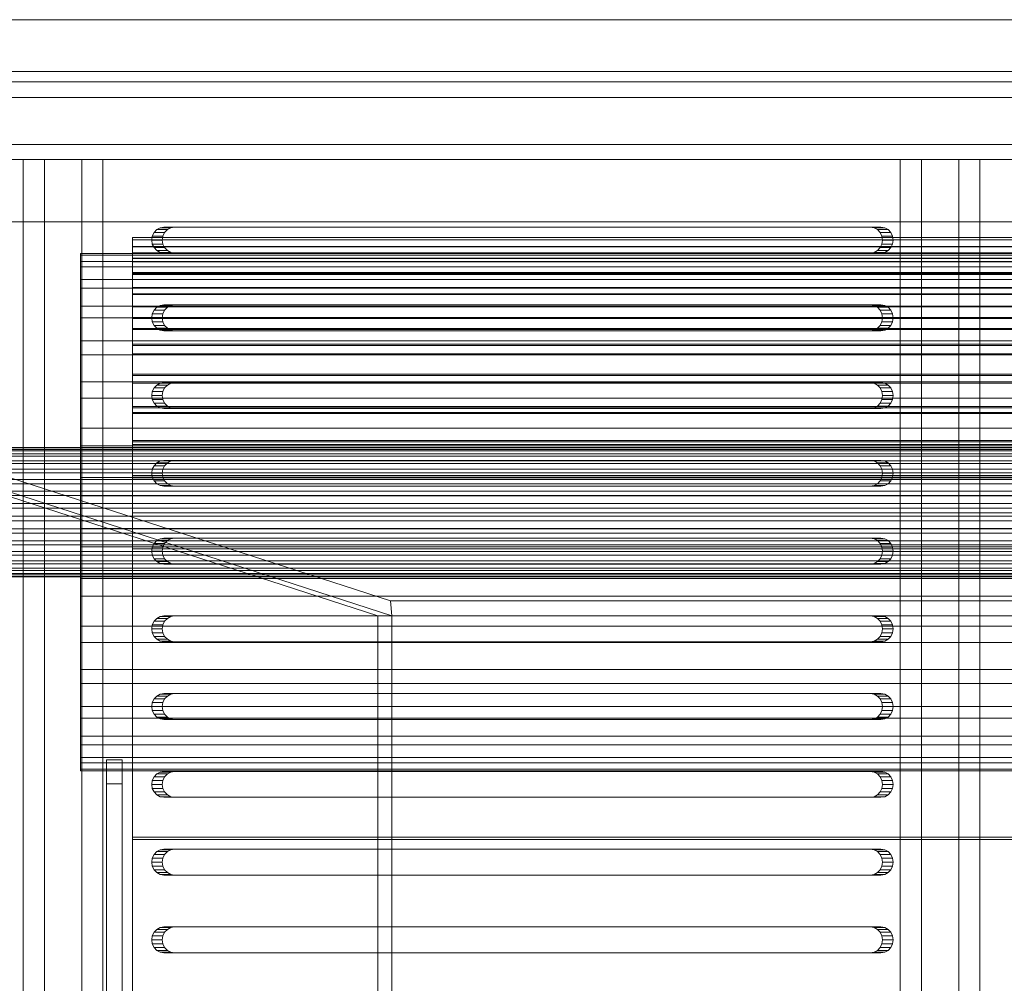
# Model space of a CAD drawing. Header units: millimetres. Extents: x -4738 to 65662, y -68080 to 6847.
# Tile 742 of 1056: x 27278 to 27468, y -17951 to -17765. Entities that reach past the tile are written whole.
import ezdxf

# ---------------------------------------------------------------- set-up
doc = ezdxf.new("R2010")
doc.units = ezdxf.units.MM
doc.layers.add('superior_bajante_movil', color=7, linetype='Continuous', lineweight=0)
doc.layers.add('superior_C09', color=7, linetype='Continuous', lineweight=0)

msp = doc.modelspace()

# ---------------------------------------------------------------- linework, layer by layer
at = {"layer": 'superior_bajante_movil'}
for p, q in [((28352.55, -17765), (26849.041, -17765)), ((26850.067, -17765), (28353.576, -17765)), ((26833.309, -17775), (28336.817, -17775)), ((28350.498, -17775), (26846.989, -17775)), ((26849.041, -17777), (28352.55, -17777)), ((26850.067, -17777), (28353.576, -17777)), ((26850.067, -17780), (28353.576, -17780)), ((27830.588, -17780), (27078.834, -17780)), ((27080.886, -17780), (27832.64, -17780)), ((27082.939, -17780), (27834.693, -17780)), ((27836.745, -17780), (27084.991, -17780)), ((27829.98, -17789.103), (27078.226, -17789.103)), ((27078.226, -17789.103), (27349.801, -17877.103)), ((27347.371, -17880), (27075.796, -17792)), ((27829.562, -17792), (27077.808, -17792)), ((27350.067, -17880), (27078.492, -17792)), ((27078.492, -17792), (27830.246, -17792)), ((27078.834, -17792), (27830.588, -17792)), ((27834.693, -17792), (27082.939, -17792)), ((27290.265, -17792), (27278.989, -17792)), ((27278.989, -17792), (27278.989, -18168)), ((27283.093, -17792), (27278.989, -17792)), ((27283.093, -18168), (27283.093, -17792)), ((27283.093, -17792), (27294.369, -17792)), ((27290.265, -18168), (27290.265, -17792)), ((27294.369, -17792), (27290.265, -17792)), ((27294.369, -17792), (27294.369, -18168)), ((27459.41, -17792), (27448.133, -17792)), ((27448.133, -17792), (27448.133, -18168)), ((27452.238, -17792), (27448.133, -17792)), ((27452.238, -18168), (27452.238, -17792)), ((27452.238, -17792), (27463.514, -17792)), ((27459.41, -18168), (27459.41, -17792)), ((27463.514, -17792), (27459.41, -17792)), ((27463.514, -17792), (27463.514, -18168)), ((27077.808, -17804), (27829.562, -17804)), ((27830.588, -17804), (27078.834, -17804)), ((27305.39, -17805.122), (27304.735, -17805.477)), ((27306.116, -17805), (27305.39, -17805.122)), ((27305.39, -17805.122), (27307.442, -17805.122)), ((27306.116, -17805), (27308.168, -17805)), ((27442.371, -17805), (27306.116, -17805)), ((27306.787, -17805.477), (27307.442, -17805.122)), ((27307.442, -17805.122), (27308.168, -17805)), ((27308.168, -17805), (27444.423, -17805)), ((27442.371, -17805), (27444.423, -17805)), ((27443.097, -17805.122), (27442.371, -17805)), ((27443.097, -17805.122), (27445.149, -17805.122)), ((27443.752, -17805.477), (27443.097, -17805.122)), ((27444.423, -17805), (27445.149, -17805.122)), ((27445.149, -17805.122), (27445.804, -17805.477)), ((27303.881, -17806.727), (27303.766, -17807.5)), ((27304.215, -17806.031), (27303.881, -17806.727)), ((27303.881, -17806.727), (27305.933, -17806.727)), ((27304.735, -17805.477), (27304.215, -17806.031)), ((27304.215, -17806.031), (27306.267, -17806.031)), ((27304.735, -17805.477), (27306.787, -17805.477)), ((27305.818, -17807.5), (27305.933, -17806.727)), ((27305.933, -17806.727), (27306.267, -17806.031)), ((27306.267, -17806.031), (27306.787, -17805.477)), ((27443.752, -17805.477), (27445.804, -17805.477)), ((27444.272, -17806.031), (27443.752, -17805.477)), ((27444.272, -17806.031), (27446.324, -17806.031)), ((27444.605, -17806.727), (27444.272, -17806.031)), ((27444.605, -17806.727), (27446.657, -17806.727)), ((27444.72, -17807.5), (27444.605, -17806.727)), ((27445.804, -17805.477), (27446.324, -17806.031)), ((27446.324, -17806.031), (27446.657, -17806.727)), ((27446.657, -17806.727), (27446.772, -17807.5)), ((27303.766, -17807.5), (27303.881, -17808.273)), ((27303.766, -17807.5), (27305.818, -17807.5)), ((27303.881, -17808.273), (27304.215, -17808.969)), ((27303.881, -17808.273), (27305.933, -17808.273)), ((27304.215, -17808.969), (27304.735, -17809.523)), ((27304.215, -17808.969), (27306.267, -17808.969)), ((27305.933, -17808.273), (27305.818, -17807.5)), ((27306.267, -17808.969), (27305.933, -17808.273)), ((27306.787, -17809.523), (27306.267, -17808.969)), ((27443.752, -17809.523), (27444.272, -17808.969)), ((27444.272, -17808.969), (27444.605, -17808.273)), ((27444.272, -17808.969), (27446.324, -17808.969)), ((27444.605, -17808.273), (27444.72, -17807.5)), ((27444.605, -17808.273), (27446.657, -17808.273)), ((27444.72, -17807.5), (27446.772, -17807.5)), ((27446.324, -17808.969), (27445.804, -17809.523)), ((27446.657, -17808.273), (27446.324, -17808.969)), ((27446.772, -17807.5), (27446.657, -17808.273)), ((27304.735, -17809.523), (27305.39, -17809.878)), ((27304.735, -17809.523), (27306.787, -17809.523)), ((27305.39, -17809.878), (27306.116, -17810)), ((27305.39, -17809.878), (27307.442, -17809.878)), ((27308.168, -17810), (27306.116, -17810)), ((27306.116, -17810), (27442.371, -17810)), ((27307.442, -17809.878), (27306.787, -17809.523)), ((27308.168, -17810), (27307.442, -17809.878)), ((27444.423, -17810), (27308.168, -17810)), ((27442.371, -17810), (27443.097, -17809.878)), ((27442.371, -17810), (27444.423, -17810)), ((27443.097, -17809.878), (27443.752, -17809.523)), ((27443.097, -17809.878), (27445.149, -17809.878)), ((27443.752, -17809.523), (27445.804, -17809.523)), ((27445.149, -17809.878), (27444.423, -17810)), ((27445.804, -17809.523), (27445.149, -17809.878)), ((27304.735, -17820.477), (27304.215, -17821.031)), ((27305.39, -17820.122), (27304.735, -17820.477)), ((27304.735, -17820.477), (27306.787, -17820.477)), ((27306.116, -17820), (27305.39, -17820.122)), ((27305.39, -17820.122), (27307.442, -17820.122)), ((27306.116, -17820), (27308.168, -17820)), ((27442.371, -17820), (27306.116, -17820)), ((27306.267, -17821.031), (27306.787, -17820.477)), ((27306.787, -17820.477), (27307.442, -17820.122)), ((27307.442, -17820.122), (27308.168, -17820)), ((27308.168, -17820), (27444.423, -17820)), ((27442.371, -17820), (27444.423, -17820)), ((27443.097, -17820.122), (27442.371, -17820)), ((27443.097, -17820.122), (27445.149, -17820.122)), ((27443.752, -17820.477), (27443.097, -17820.122)), ((27443.752, -17820.477), (27445.804, -17820.477)), ((27444.272, -17821.031), (27443.752, -17820.477)), ((27444.423, -17820), (27445.149, -17820.122)), ((27445.149, -17820.122), (27445.804, -17820.477)), ((27445.804, -17820.477), (27446.324, -17821.031)), ((27303.881, -17821.727), (27303.766, -17822.5)), ((27303.766, -17822.5), (27303.881, -17823.273)), ((27303.766, -17822.5), (27305.818, -17822.5)), ((27304.215, -17821.031), (27303.881, -17821.727)), ((27303.881, -17821.727), (27305.933, -17821.727)), ((27304.215, -17821.031), (27306.267, -17821.031)), ((27305.818, -17822.5), (27305.933, -17821.727)), ((27305.933, -17823.273), (27305.818, -17822.5)), ((27305.933, -17821.727), (27306.267, -17821.031)), ((27444.272, -17821.031), (27446.324, -17821.031)), ((27444.605, -17821.727), (27444.272, -17821.031)), ((27444.605, -17821.727), (27446.657, -17821.727)), ((27444.72, -17822.5), (27444.605, -17821.727)), ((27444.605, -17823.273), (27444.72, -17822.5)), ((27444.72, -17822.5), (27446.772, -17822.5)), ((27446.324, -17821.031), (27446.657, -17821.727)), ((27446.657, -17821.727), (27446.772, -17822.5)), ((27446.772, -17822.5), (27446.657, -17823.273)), ((27303.881, -17823.273), (27304.215, -17823.969)), ((27303.881, -17823.273), (27305.933, -17823.273)), ((27304.215, -17823.969), (27304.735, -17824.523)), ((27304.215, -17823.969), (27306.267, -17823.969)), ((27306.267, -17823.969), (27305.933, -17823.273)), ((27306.787, -17824.523), (27306.267, -17823.969)), ((27443.752, -17824.523), (27444.272, -17823.969)), ((27444.272, -17823.969), (27444.605, -17823.273)), ((27444.272, -17823.969), (27446.324, -17823.969)), ((27444.605, -17823.273), (27446.657, -17823.273)), ((27446.324, -17823.969), (27445.804, -17824.523)), ((27446.657, -17823.273), (27446.324, -17823.969)), ((27304.735, -17824.523), (27305.39, -17824.878)), ((27304.735, -17824.523), (27306.787, -17824.523)), ((27305.39, -17824.878), (27306.116, -17825)), ((27305.39, -17824.878), (27307.442, -17824.878)), ((27308.168, -17825), (27306.116, -17825)), ((27306.116, -17825), (27442.371, -17825)), ((27307.442, -17824.878), (27306.787, -17824.523)), ((27308.168, -17825), (27307.442, -17824.878)), ((27444.423, -17825), (27308.168, -17825)), ((27442.371, -17825), (27443.097, -17824.878)), ((27442.371, -17825), (27444.423, -17825)), ((27443.097, -17824.878), (27443.752, -17824.523)), ((27443.097, -17824.878), (27445.149, -17824.878)), ((27443.752, -17824.523), (27445.804, -17824.523)), ((27445.149, -17824.878), (27444.423, -17825)), ((27445.804, -17824.523), (27445.149, -17824.878)), ((27304.735, -17835.477), (27304.215, -17836.031)), ((27305.39, -17835.122), (27304.735, -17835.477)), ((27304.735, -17835.477), (27306.787, -17835.477)), ((27306.116, -17835), (27305.39, -17835.122)), ((27305.39, -17835.122), (27307.442, -17835.122)), ((27306.116, -17835), (27308.168, -17835)), ((27442.371, -17835), (27306.116, -17835)), ((27306.267, -17836.031), (27306.787, -17835.477)), ((27306.787, -17835.477), (27307.442, -17835.122)), ((27307.442, -17835.122), (27308.168, -17835)), ((27308.168, -17835), (27444.423, -17835)), ((27442.371, -17835), (27444.423, -17835)), ((27443.097, -17835.122), (27442.371, -17835)), ((27443.097, -17835.122), (27445.149, -17835.122)), ((27443.752, -17835.477), (27443.097, -17835.122)), ((27443.752, -17835.477), (27445.804, -17835.477)), ((27444.272, -17836.031), (27443.752, -17835.477)), ((27444.423, -17835), (27445.149, -17835.122)), ((27445.149, -17835.122), (27445.804, -17835.477)), ((27445.804, -17835.477), (27446.324, -17836.031)), ((27303.881, -17836.727), (27303.766, -17837.5)), ((27303.766, -17837.5), (27303.881, -17838.273)), ((27303.766, -17837.5), (27305.818, -17837.5)), ((27304.215, -17836.031), (27303.881, -17836.727)), ((27303.881, -17836.727), (27305.933, -17836.727)), ((27304.215, -17836.031), (27306.267, -17836.031)), ((27305.818, -17837.5), (27305.933, -17836.727)), ((27305.933, -17838.273), (27305.818, -17837.5)), ((27305.933, -17836.727), (27306.267, -17836.031)), ((27444.272, -17836.031), (27446.324, -17836.031)), ((27444.605, -17836.727), (27444.272, -17836.031)), ((27444.605, -17836.727), (27446.657, -17836.727)), ((27444.72, -17837.5), (27444.605, -17836.727)), ((27444.605, -17838.273), (27444.72, -17837.5)), ((27444.72, -17837.5), (27446.772, -17837.5)), ((27446.324, -17836.031), (27446.657, -17836.727)), ((27446.657, -17836.727), (27446.772, -17837.5)), ((27446.772, -17837.5), (27446.657, -17838.273)), ((27303.881, -17838.273), (27304.215, -17838.969)), ((27303.881, -17838.273), (27305.933, -17838.273)), ((27304.215, -17838.969), (27304.735, -17839.523)), ((27304.215, -17838.969), (27306.267, -17838.969)), ((27304.735, -17839.523), (27305.39, -17839.878)), ((27304.735, -17839.523), (27306.787, -17839.523)), ((27306.267, -17838.969), (27305.933, -17838.273)), ((27306.787, -17839.523), (27306.267, -17838.969)), ((27307.442, -17839.878), (27306.787, -17839.523)), ((27443.097, -17839.878), (27443.752, -17839.523)), ((27443.752, -17839.523), (27444.272, -17838.969)), ((27443.752, -17839.523), (27445.804, -17839.523)), ((27444.272, -17838.969), (27444.605, -17838.273)), ((27444.272, -17838.969), (27446.324, -17838.969)), ((27444.605, -17838.273), (27446.657, -17838.273)), ((27445.804, -17839.523), (27445.149, -17839.878)), ((27446.324, -17838.969), (27445.804, -17839.523)), ((27446.657, -17838.273), (27446.324, -17838.969)), ((27305.39, -17839.878), (27306.116, -17840)), ((27305.39, -17839.878), (27307.442, -17839.878)), ((27308.168, -17840), (27306.116, -17840)), ((27306.116, -17840), (27442.371, -17840)), ((27308.168, -17840), (27307.442, -17839.878)), ((27444.423, -17840), (27308.168, -17840)), ((27442.371, -17840), (27443.097, -17839.878)), ((27442.371, -17840), (27444.423, -17840)), ((27443.097, -17839.878), (27445.149, -17839.878)), ((27445.149, -17839.878), (27444.423, -17840)), ((27304.735, -17850.477), (27304.215, -17851.031)), ((27305.39, -17850.122), (27304.735, -17850.477)), ((27304.735, -17850.477), (27306.787, -17850.477)), ((27306.116, -17850), (27305.39, -17850.122)), ((27305.39, -17850.122), (27307.442, -17850.122)), ((27306.116, -17850), (27308.168, -17850)), ((27442.371, -17850), (27306.116, -17850)), ((27306.267, -17851.031), (27306.787, -17850.477)), ((27306.787, -17850.477), (27307.442, -17850.122)), ((27307.442, -17850.122), (27308.168, -17850)), ((27308.168, -17850), (27444.423, -17850)), ((27442.371, -17850), (27444.423, -17850)), ((27443.097, -17850.122), (27442.371, -17850)), ((27443.097, -17850.122), (27445.149, -17850.122)), ((27443.752, -17850.477), (27443.097, -17850.122)), ((27443.752, -17850.477), (27445.804, -17850.477)), ((27444.272, -17851.031), (27443.752, -17850.477)), ((27444.423, -17850), (27445.149, -17850.122)), ((27445.149, -17850.122), (27445.804, -17850.477)), ((27445.804, -17850.477), (27446.324, -17851.031)), ((27303.881, -17851.727), (27303.766, -17852.5)), ((27303.766, -17852.5), (27303.881, -17853.273)), ((27303.766, -17852.5), (27305.818, -17852.5)), ((27304.215, -17851.031), (27303.881, -17851.727)), ((27303.881, -17851.727), (27305.933, -17851.727)), ((27304.215, -17851.031), (27306.267, -17851.031)), ((27305.818, -17852.5), (27305.933, -17851.727)), ((27305.933, -17853.273), (27305.818, -17852.5)), ((27305.933, -17851.727), (27306.267, -17851.031)), ((27444.272, -17851.031), (27446.324, -17851.031)), ((27444.605, -17851.727), (27444.272, -17851.031)), ((27444.605, -17851.727), (27446.657, -17851.727)), ((27444.72, -17852.5), (27444.605, -17851.727)), ((27444.605, -17853.273), (27444.72, -17852.5)), ((27444.72, -17852.5), (27446.772, -17852.5)), ((27446.324, -17851.031), (27446.657, -17851.727)), ((27446.657, -17851.727), (27446.772, -17852.5)), ((27446.772, -17852.5), (27446.657, -17853.273)), ((27303.881, -17853.273), (27304.215, -17853.969)), ((27303.881, -17853.273), (27305.933, -17853.273)), ((27304.215, -17853.969), (27304.735, -17854.523)), ((27304.215, -17853.969), (27306.267, -17853.969)), ((27304.735, -17854.523), (27305.39, -17854.878)), ((27304.735, -17854.523), (27306.787, -17854.523)), ((27306.267, -17853.969), (27305.933, -17853.273)), ((27306.787, -17854.523), (27306.267, -17853.969)), ((27307.442, -17854.878), (27306.787, -17854.523)), ((27443.097, -17854.878), (27443.752, -17854.523)), ((27443.752, -17854.523), (27444.272, -17853.969)), ((27443.752, -17854.523), (27445.804, -17854.523)), ((27444.272, -17853.969), (27444.605, -17853.273)), ((27444.272, -17853.969), (27446.324, -17853.969)), ((27444.605, -17853.273), (27446.657, -17853.273)), ((27445.804, -17854.523), (27445.149, -17854.878)), ((27446.324, -17853.969), (27445.804, -17854.523)), ((27446.657, -17853.273), (27446.324, -17853.969)), ((27305.39, -17854.878), (27306.116, -17855)), ((27305.39, -17854.878), (27307.442, -17854.878)), ((27308.168, -17855), (27306.116, -17855)), ((27306.116, -17855), (27442.371, -17855)), ((27308.168, -17855), (27307.442, -17854.878)), ((27444.423, -17855), (27308.168, -17855)), ((27442.371, -17855), (27443.097, -17854.878)), ((27442.371, -17855), (27444.423, -17855)), ((27443.097, -17854.878), (27445.149, -17854.878)), ((27445.149, -17854.878), (27444.423, -17855)), ((27304.215, -17866.031), (27303.881, -17866.727)), ((27304.735, -17865.477), (27304.215, -17866.031)), ((27304.215, -17866.031), (27306.267, -17866.031)), ((27305.39, -17865.122), (27304.735, -17865.477)), ((27304.735, -17865.477), (27306.787, -17865.477)), ((27306.116, -17865), (27305.39, -17865.122)), ((27305.39, -17865.122), (27307.442, -17865.122)), ((27305.933, -17866.727), (27306.267, -17866.031)), ((27306.116, -17865), (27308.168, -17865)), ((27442.371, -17865), (27306.116, -17865)), ((27306.267, -17866.031), (27306.787, -17865.477)), ((27306.787, -17865.477), (27307.442, -17865.122)), ((27307.442, -17865.122), (27308.168, -17865)), ((27308.168, -17865), (27444.423, -17865)), ((27442.371, -17865), (27444.423, -17865)), ((27443.097, -17865.122), (27442.371, -17865)), ((27443.097, -17865.122), (27445.149, -17865.122)), ((27443.752, -17865.477), (27443.097, -17865.122)), ((27443.752, -17865.477), (27445.804, -17865.477)), ((27444.272, -17866.031), (27443.752, -17865.477)), ((27444.272, -17866.031), (27446.324, -17866.031)), ((27444.605, -17866.727), (27444.272, -17866.031)), ((27444.423, -17865), (27445.149, -17865.122)), ((27445.149, -17865.122), (27445.804, -17865.477)), ((27445.804, -17865.477), (27446.324, -17866.031)), ((27446.324, -17866.031), (27446.657, -17866.727)), ((27303.881, -17866.727), (27303.766, -17867.5)), ((27303.766, -17867.5), (27303.881, -17868.273)), ((27303.766, -17867.5), (27305.818, -17867.5)), ((27303.881, -17866.727), (27305.933, -17866.727)), ((27305.818, -17867.5), (27305.933, -17866.727)), ((27305.933, -17868.273), (27305.818, -17867.5)), ((27444.605, -17866.727), (27446.657, -17866.727)), ((27444.72, -17867.5), (27444.605, -17866.727)), ((27444.605, -17868.273), (27444.72, -17867.5)), ((27444.72, -17867.5), (27446.772, -17867.5)), ((27446.657, -17866.727), (27446.772, -17867.5)), ((27446.772, -17867.5), (27446.657, -17868.273)), ((27303.881, -17868.273), (27304.215, -17868.969)), ((27303.881, -17868.273), (27305.933, -17868.273)), ((27304.215, -17868.969), (27304.735, -17869.523)), ((27304.215, -17868.969), (27306.267, -17868.969)), ((27304.735, -17869.523), (27305.39, -17869.878)), ((27304.735, -17869.523), (27306.787, -17869.523)), ((27305.39, -17869.878), (27306.116, -17870)), ((27305.39, -17869.878), (27307.442, -17869.878)), ((27306.267, -17868.969), (27305.933, -17868.273)), ((27306.787, -17869.523), (27306.267, -17868.969)), ((27307.442, -17869.878), (27306.787, -17869.523)), ((27308.168, -17870), (27307.442, -17869.878)), ((27442.371, -17870), (27443.097, -17869.878)), ((27443.097, -17869.878), (27443.752, -17869.523)), ((27443.097, -17869.878), (27445.149, -17869.878)), ((27443.752, -17869.523), (27444.272, -17868.969)), ((27443.752, -17869.523), (27445.804, -17869.523)), ((27444.272, -17868.969), (27444.605, -17868.273)), ((27444.272, -17868.969), (27446.324, -17868.969)), ((27445.149, -17869.878), (27444.423, -17870)), ((27444.605, -17868.273), (27446.657, -17868.273)), ((27445.804, -17869.523), (27445.149, -17869.878)), ((27446.324, -17868.969), (27445.804, -17869.523)), ((27446.657, -17868.273), (27446.324, -17868.969)), ((27308.168, -17870), (27306.116, -17870)), ((27306.116, -17870), (27442.371, -17870)), ((27444.423, -17870), (27308.168, -17870)), ((27442.371, -17870), (27444.423, -17870)), ((27349.801, -17877.103), (27649.801, -17877.103)), ((27350.067, -17880), (27349.801, -17877.103)), ((27304.215, -17881.031), (27303.881, -17881.727)), ((27304.735, -17880.477), (27304.215, -17881.031)), ((27304.215, -17881.031), (27306.267, -17881.031)), ((27305.39, -17880.122), (27304.735, -17880.477)), ((27304.735, -17880.477), (27306.787, -17880.477)), ((27306.116, -17880), (27305.39, -17880.122)), ((27305.39, -17880.122), (27307.442, -17880.122)), ((27305.933, -17881.727), (27306.267, -17881.031)), ((27306.116, -17880), (27308.168, -17880)), ((27442.371, -17880), (27306.116, -17880)), ((27306.267, -17881.031), (27306.787, -17880.477)), ((27306.787, -17880.477), (27307.442, -17880.122)), ((27307.442, -17880.122), (27308.168, -17880)), ((27308.168, -17880), (27444.423, -17880)), ((27347.371, -17880), (27350.067, -17880)), ((27347.371, -18080), (27347.371, -17880)), ((27650.067, -17880), (27350.067, -17880)), ((27350.067, -17880), (27350.067, -18080)), ((27442.371, -17880), (27444.423, -17880)), ((27443.097, -17880.122), (27442.371, -17880)), ((27443.097, -17880.122), (27445.149, -17880.122)), ((27443.752, -17880.477), (27443.097, -17880.122)), ((27443.752, -17880.477), (27445.804, -17880.477)), ((27444.272, -17881.031), (27443.752, -17880.477)), ((27444.272, -17881.031), (27446.324, -17881.031)), ((27444.605, -17881.727), (27444.272, -17881.031)), ((27444.423, -17880), (27445.149, -17880.122)), ((27445.149, -17880.122), (27445.804, -17880.477)), ((27445.804, -17880.477), (27446.324, -17881.031)), ((27446.324, -17881.031), (27446.657, -17881.727)), ((27303.881, -17881.727), (27303.766, -17882.5)), ((27303.766, -17882.5), (27303.881, -17883.273)), ((27303.766, -17882.5), (27305.818, -17882.5)), ((27303.881, -17881.727), (27305.933, -17881.727)), ((27303.881, -17883.273), (27304.215, -17883.969)), ((27303.881, -17883.273), (27305.933, -17883.273)), ((27305.818, -17882.5), (27305.933, -17881.727)), ((27305.933, -17883.273), (27305.818, -17882.5)), ((27306.267, -17883.969), (27305.933, -17883.273)), ((27444.272, -17883.969), (27444.605, -17883.273)), ((27444.605, -17881.727), (27446.657, -17881.727)), ((27444.72, -17882.5), (27444.605, -17881.727)), ((27444.605, -17883.273), (27444.72, -17882.5)), ((27444.605, -17883.273), (27446.657, -17883.273)), ((27444.72, -17882.5), (27446.772, -17882.5)), ((27446.657, -17883.273), (27446.324, -17883.969)), ((27446.657, -17881.727), (27446.772, -17882.5)), ((27446.772, -17882.5), (27446.657, -17883.273)), ((27304.215, -17883.969), (27304.735, -17884.523)), ((27304.215, -17883.969), (27306.267, -17883.969)), ((27304.735, -17884.523), (27305.39, -17884.878)), ((27304.735, -17884.523), (27306.787, -17884.523)), ((27305.39, -17884.878), (27306.116, -17885)), ((27305.39, -17884.878), (27307.442, -17884.878)), ((27308.168, -17885), (27306.116, -17885)), ((27306.116, -17885), (27442.371, -17885)), ((27306.787, -17884.523), (27306.267, -17883.969)), ((27307.442, -17884.878), (27306.787, -17884.523)), ((27308.168, -17885), (27307.442, -17884.878)), ((27444.423, -17885), (27308.168, -17885)), ((27442.371, -17885), (27443.097, -17884.878)), ((27442.371, -17885), (27444.423, -17885)), ((27443.097, -17884.878), (27443.752, -17884.523)), ((27443.097, -17884.878), (27445.149, -17884.878)), ((27443.752, -17884.523), (27444.272, -17883.969)), ((27443.752, -17884.523), (27445.804, -17884.523)), ((27444.272, -17883.969), (27446.324, -17883.969)), ((27445.149, -17884.878), (27444.423, -17885)), ((27445.804, -17884.523), (27445.149, -17884.878)), ((27446.324, -17883.969), (27445.804, -17884.523)), ((27304.215, -17896.031), (27303.881, -17896.727)), ((27304.735, -17895.477), (27304.215, -17896.031)), ((27304.215, -17896.031), (27306.267, -17896.031)), ((27305.39, -17895.122), (27304.735, -17895.477)), ((27304.735, -17895.477), (27306.787, -17895.477)), ((27306.116, -17895), (27305.39, -17895.122)), ((27305.39, -17895.122), (27307.442, -17895.122)), ((27305.933, -17896.727), (27306.267, -17896.031)), ((27306.116, -17895), (27308.168, -17895)), ((27442.371, -17895), (27306.116, -17895)), ((27306.267, -17896.031), (27306.787, -17895.477)), ((27306.787, -17895.477), (27307.442, -17895.122)), ((27307.442, -17895.122), (27308.168, -17895)), ((27308.168, -17895), (27444.423, -17895)), ((27442.371, -17895), (27444.423, -17895)), ((27443.097, -17895.122), (27442.371, -17895)), ((27443.097, -17895.122), (27445.149, -17895.122)), ((27443.752, -17895.477), (27443.097, -17895.122)), ((27443.752, -17895.477), (27445.804, -17895.477)), ((27444.272, -17896.031), (27443.752, -17895.477)), ((27444.272, -17896.031), (27446.324, -17896.031)), ((27444.605, -17896.727), (27444.272, -17896.031)), ((27444.423, -17895), (27445.149, -17895.122)), ((27445.149, -17895.122), (27445.804, -17895.477)), ((27445.804, -17895.477), (27446.324, -17896.031)), ((27446.324, -17896.031), (27446.657, -17896.727)), ((27303.881, -17896.727), (27303.766, -17897.5)), ((27303.766, -17897.5), (27303.881, -17898.273)), ((27303.766, -17897.5), (27305.818, -17897.5)), ((27303.881, -17896.727), (27305.933, -17896.727)), ((27303.881, -17898.273), (27304.215, -17898.969)), ((27303.881, -17898.273), (27305.933, -17898.273)), ((27305.818, -17897.5), (27305.933, -17896.727)), ((27305.933, -17898.273), (27305.818, -17897.5)), ((27306.267, -17898.969), (27305.933, -17898.273)), ((27444.272, -17898.969), (27444.605, -17898.273)), ((27444.605, -17896.727), (27446.657, -17896.727)), ((27444.72, -17897.5), (27444.605, -17896.727)), ((27444.605, -17898.273), (27444.72, -17897.5)), ((27444.605, -17898.273), (27446.657, -17898.273)), ((27444.72, -17897.5), (27446.772, -17897.5)), ((27446.657, -17898.273), (27446.324, -17898.969)), ((27446.657, -17896.727), (27446.772, -17897.5)), ((27446.772, -17897.5), (27446.657, -17898.273)), ((27304.215, -17898.969), (27304.735, -17899.523)), ((27304.215, -17898.969), (27306.267, -17898.969)), ((27304.735, -17899.523), (27305.39, -17899.878)), ((27304.735, -17899.523), (27306.787, -17899.523)), ((27305.39, -17899.878), (27306.116, -17900)), ((27305.39, -17899.878), (27307.442, -17899.878)), ((27308.168, -17900), (27306.116, -17900)), ((27306.116, -17900), (27442.371, -17900)), ((27306.787, -17899.523), (27306.267, -17898.969)), ((27307.442, -17899.878), (27306.787, -17899.523)), ((27308.168, -17900), (27307.442, -17899.878)), ((27444.423, -17900), (27308.168, -17900)), ((27442.371, -17900), (27443.097, -17899.878)), ((27442.371, -17900), (27444.423, -17900)), ((27443.097, -17899.878), (27443.752, -17899.523)), ((27443.097, -17899.878), (27445.149, -17899.878)), ((27443.752, -17899.523), (27444.272, -17898.969)), ((27443.752, -17899.523), (27445.804, -17899.523)), ((27444.272, -17898.969), (27446.324, -17898.969)), ((27445.149, -17899.878), (27444.423, -17900)), ((27445.804, -17899.523), (27445.149, -17899.878)), ((27446.324, -17898.969), (27445.804, -17899.523)), ((27303.881, -17911.727), (27303.766, -17912.5)), ((27304.215, -17911.031), (27303.881, -17911.727)), ((27303.881, -17911.727), (27305.933, -17911.727)), ((27304.735, -17910.477), (27304.215, -17911.031)), ((27304.215, -17911.031), (27306.267, -17911.031)), ((27305.39, -17910.122), (27304.735, -17910.477)), ((27304.735, -17910.477), (27306.787, -17910.477)), ((27306.116, -17910), (27305.39, -17910.122)), ((27305.39, -17910.122), (27307.442, -17910.122)), ((27305.818, -17912.5), (27305.933, -17911.727)), ((27305.933, -17911.727), (27306.267, -17911.031)), ((27306.116, -17910), (27308.168, -17910)), ((27442.371, -17910), (27306.116, -17910)), ((27306.267, -17911.031), (27306.787, -17910.477)), ((27306.787, -17910.477), (27307.442, -17910.122)), ((27307.442, -17910.122), (27308.168, -17910)), ((27308.168, -17910), (27444.423, -17910)), ((27442.371, -17910), (27444.423, -17910)), ((27443.097, -17910.122), (27442.371, -17910)), ((27443.097, -17910.122), (27445.149, -17910.122)), ((27443.752, -17910.477), (27443.097, -17910.122)), ((27443.752, -17910.477), (27445.804, -17910.477)), ((27444.272, -17911.031), (27443.752, -17910.477)), ((27444.272, -17911.031), (27446.324, -17911.031)), ((27444.605, -17911.727), (27444.272, -17911.031)), ((27444.423, -17910), (27445.149, -17910.122)), ((27444.605, -17911.727), (27446.657, -17911.727)), ((27444.72, -17912.5), (27444.605, -17911.727)), ((27445.149, -17910.122), (27445.804, -17910.477)), ((27445.804, -17910.477), (27446.324, -17911.031)), ((27446.324, -17911.031), (27446.657, -17911.727)), ((27446.657, -17911.727), (27446.772, -17912.5)), ((27303.766, -17912.5), (27303.881, -17913.273)), ((27303.766, -17912.5), (27305.818, -17912.5)), ((27303.881, -17913.273), (27304.215, -17913.969)), ((27303.881, -17913.273), (27305.933, -17913.273)), ((27305.933, -17913.273), (27305.818, -17912.5)), ((27306.267, -17913.969), (27305.933, -17913.273)), ((27444.272, -17913.969), (27444.605, -17913.273)), ((27444.605, -17913.273), (27444.72, -17912.5)), ((27444.605, -17913.273), (27446.657, -17913.273)), ((27444.72, -17912.5), (27446.772, -17912.5)), ((27446.657, -17913.273), (27446.324, -17913.969)), ((27446.772, -17912.5), (27446.657, -17913.273)), ((27304.215, -17913.969), (27304.735, -17914.523)), ((27304.215, -17913.969), (27306.267, -17913.969)), ((27304.735, -17914.523), (27305.39, -17914.878)), ((27304.735, -17914.523), (27306.787, -17914.523)), ((27305.39, -17914.878), (27306.116, -17915)), ((27305.39, -17914.878), (27307.442, -17914.878)), ((27308.168, -17915), (27306.116, -17915)), ((27306.116, -17915), (27442.371, -17915)), ((27306.787, -17914.523), (27306.267, -17913.969)), ((27307.442, -17914.878), (27306.787, -17914.523)), ((27308.168, -17915), (27307.442, -17914.878)), ((27444.423, -17915), (27308.168, -17915)), ((27442.371, -17915), (27443.097, -17914.878)), ((27442.371, -17915), (27444.423, -17915)), ((27443.097, -17914.878), (27443.752, -17914.523)), ((27443.097, -17914.878), (27445.149, -17914.878)), ((27443.752, -17914.523), (27444.272, -17913.969)), ((27443.752, -17914.523), (27445.804, -17914.523)), ((27444.272, -17913.969), (27446.324, -17913.969)), ((27445.149, -17914.878), (27444.423, -17915)), ((27445.804, -17914.523), (27445.149, -17914.878)), ((27446.324, -17913.969), (27445.804, -17914.523)), ((27306.116, -17925), (27305.39, -17925.122)), ((27306.116, -17925), (27308.168, -17925)), ((27442.371, -17925), (27306.116, -17925)), ((27307.442, -17925.122), (27308.168, -17925)), ((27308.168, -17925), (27444.423, -17925)), ((27442.371, -17925), (27444.423, -17925)), ((27443.097, -17925.122), (27442.371, -17925)), ((27444.423, -17925), (27445.149, -17925.122)), ((27303.881, -17926.727), (27303.766, -17927.5)), ((27304.215, -17926.031), (27303.881, -17926.727)), ((27303.881, -17926.727), (27305.933, -17926.727)), ((27304.735, -17925.477), (27304.215, -17926.031)), ((27304.215, -17926.031), (27306.267, -17926.031)), ((27305.39, -17925.122), (27304.735, -17925.477)), ((27304.735, -17925.477), (27306.787, -17925.477)), ((27305.39, -17925.122), (27307.442, -17925.122)), ((27305.818, -17927.5), (27305.933, -17926.727)), ((27305.933, -17926.727), (27306.267, -17926.031)), ((27306.267, -17926.031), (27306.787, -17925.477)), ((27306.787, -17925.477), (27307.442, -17925.122)), ((27443.097, -17925.122), (27445.149, -17925.122)), ((27443.752, -17925.477), (27443.097, -17925.122)), ((27443.752, -17925.477), (27445.804, -17925.477)), ((27444.272, -17926.031), (27443.752, -17925.477)), ((27444.272, -17926.031), (27446.324, -17926.031)), ((27444.605, -17926.727), (27444.272, -17926.031)), ((27444.605, -17926.727), (27446.657, -17926.727)), ((27444.72, -17927.5), (27444.605, -17926.727)), ((27445.149, -17925.122), (27445.804, -17925.477)), ((27445.804, -17925.477), (27446.324, -17926.031)), ((27446.324, -17926.031), (27446.657, -17926.727)), ((27446.657, -17926.727), (27446.772, -17927.5)), ((27303.766, -17927.5), (27303.881, -17928.273)), ((27303.766, -17927.5), (27305.818, -17927.5)), ((27303.881, -17928.273), (27304.215, -17928.969)), ((27303.881, -17928.273), (27305.933, -17928.273)), ((27305.933, -17928.273), (27305.818, -17927.5)), ((27306.267, -17928.969), (27305.933, -17928.273)), ((27444.272, -17928.969), (27444.605, -17928.273)), ((27444.605, -17928.273), (27444.72, -17927.5)), ((27444.605, -17928.273), (27446.657, -17928.273)), ((27444.72, -17927.5), (27446.772, -17927.5)), ((27446.657, -17928.273), (27446.324, -17928.969)), ((27446.772, -17927.5), (27446.657, -17928.273)), ((27304.215, -17928.969), (27304.735, -17929.523)), ((27304.215, -17928.969), (27306.267, -17928.969)), ((27304.735, -17929.523), (27305.39, -17929.878)), ((27304.735, -17929.523), (27306.787, -17929.523)), ((27305.39, -17929.878), (27306.116, -17930)), ((27305.39, -17929.878), (27307.442, -17929.878)), ((27308.168, -17930), (27306.116, -17930)), ((27306.116, -17930), (27442.371, -17930)), ((27306.787, -17929.523), (27306.267, -17928.969)), ((27307.442, -17929.878), (27306.787, -17929.523)), ((27308.168, -17930), (27307.442, -17929.878)), ((27444.423, -17930), (27308.168, -17930)), ((27442.371, -17930), (27443.097, -17929.878)), ((27442.371, -17930), (27444.423, -17930)), ((27443.097, -17929.878), (27443.752, -17929.523)), ((27443.097, -17929.878), (27445.149, -17929.878)), ((27443.752, -17929.523), (27444.272, -17928.969)), ((27443.752, -17929.523), (27445.804, -17929.523)), ((27444.272, -17928.969), (27446.324, -17928.969)), ((27445.149, -17929.878), (27444.423, -17930)), ((27445.804, -17929.523), (27445.149, -17929.878)), ((27446.324, -17928.969), (27445.804, -17929.523)), ((27305.39, -17940.122), (27304.735, -17940.477)), ((27306.116, -17940), (27305.39, -17940.122)), ((27305.39, -17940.122), (27307.442, -17940.122)), ((27306.116, -17940), (27308.168, -17940)), ((27442.371, -17940), (27306.116, -17940)), ((27306.787, -17940.477), (27307.442, -17940.122)), ((27307.442, -17940.122), (27308.168, -17940)), ((27308.168, -17940), (27444.423, -17940)), ((27442.371, -17940), (27444.423, -17940)), ((27443.097, -17940.122), (27442.371, -17940)), ((27443.097, -17940.122), (27445.149, -17940.122)), ((27443.752, -17940.477), (27443.097, -17940.122)), ((27444.423, -17940), (27445.149, -17940.122)), ((27445.149, -17940.122), (27445.804, -17940.477)), ((27303.881, -17941.727), (27303.766, -17942.5)), ((27304.215, -17941.031), (27303.881, -17941.727)), ((27303.881, -17941.727), (27305.933, -17941.727)), ((27304.735, -17940.477), (27304.215, -17941.031)), ((27304.215, -17941.031), (27306.267, -17941.031)), ((27304.735, -17940.477), (27306.787, -17940.477)), ((27305.818, -17942.5), (27305.933, -17941.727)), ((27305.933, -17941.727), (27306.267, -17941.031)), ((27306.267, -17941.031), (27306.787, -17940.477)), ((27443.752, -17940.477), (27445.804, -17940.477)), ((27444.272, -17941.031), (27443.752, -17940.477)), ((27444.272, -17941.031), (27446.324, -17941.031)), ((27444.605, -17941.727), (27444.272, -17941.031)), ((27444.605, -17941.727), (27446.657, -17941.727)), ((27444.72, -17942.5), (27444.605, -17941.727)), ((27445.804, -17940.477), (27446.324, -17941.031)), ((27446.324, -17941.031), (27446.657, -17941.727)), ((27446.657, -17941.727), (27446.772, -17942.5)), ((27303.766, -17942.5), (27303.881, -17943.273)), ((27303.766, -17942.5), (27305.818, -17942.5)), ((27303.881, -17943.273), (27304.215, -17943.969)), ((27303.881, -17943.273), (27305.933, -17943.273)), ((27304.215, -17943.969), (27304.735, -17944.523)), ((27304.215, -17943.969), (27306.267, -17943.969)), ((27305.933, -17943.273), (27305.818, -17942.5)), ((27306.267, -17943.969), (27305.933, -17943.273)), ((27306.787, -17944.523), (27306.267, -17943.969)), ((27443.752, -17944.523), (27444.272, -17943.969)), ((27444.272, -17943.969), (27444.605, -17943.273)), ((27444.272, -17943.969), (27446.324, -17943.969)), ((27444.605, -17943.273), (27444.72, -17942.5)), ((27444.605, -17943.273), (27446.657, -17943.273)), ((27444.72, -17942.5), (27446.772, -17942.5)), ((27446.324, -17943.969), (27445.804, -17944.523)), ((27446.657, -17943.273), (27446.324, -17943.969)), ((27446.772, -17942.5), (27446.657, -17943.273)), ((27304.735, -17944.523), (27305.39, -17944.878)), ((27304.735, -17944.523), (27306.787, -17944.523)), ((27305.39, -17944.878), (27306.116, -17945)), ((27305.39, -17944.878), (27307.442, -17944.878)), ((27308.168, -17945), (27306.116, -17945)), ((27306.116, -17945), (27442.371, -17945)), ((27307.442, -17944.878), (27306.787, -17944.523)), ((27308.168, -17945), (27307.442, -17944.878)), ((27444.423, -17945), (27308.168, -17945)), ((27442.371, -17945), (27443.097, -17944.878)), ((27442.371, -17945), (27444.423, -17945)), ((27443.097, -17944.878), (27443.752, -17944.523)), ((27443.097, -17944.878), (27445.149, -17944.878)), ((27443.752, -17944.523), (27445.804, -17944.523)), ((27445.149, -17944.878), (27444.423, -17945)), ((27445.804, -17944.523), (27445.149, -17944.878))]:
    msp.add_line(p, q, dxfattribs=at)
at = {"layer": 'superior_C09'}
for p, q in [((27300.067, -17810), (27300.067, -17807)), ((27300.067, -17807), (27300.067, -17807.435)), ((27300.067, -17807), (27700.067, -17807)), ((27300.067, -17807.473), (27300.067, -17807)), ((27300.067, -17810.41), (27300.067, -17807.435)), ((27300.067, -17807.435), (27300.067, -17808.769)), ((27300.067, -17807.435), (27700.067, -17807.435)), ((27300.067, -17810.446), (27300.067, -17807.473)), ((27300.067, -17807.473), (27700.067, -17807.473)), ((27300.067, -17808.844), (27300.067, -17807.473)), ((27300.067, -17811.669), (27300.067, -17808.769)), ((27300.067, -17808.769), (27300.067, -17810.979)), ((27300.067, -17808.769), (27700.067, -17808.769)), ((27300.067, -17811.739), (27300.067, -17808.844)), ((27300.067, -17808.844), (27700.067, -17808.844)), ((27300.067, -17811.09), (27300.067, -17808.844)), ((27290.067, -17810.446), (27290.067, -17810.098)), ((27290.067, -17810.098), (27290.067, -17811.669)), ((27290.067, -17810.098), (27710.067, -17810.098)), ((27290.067, -17812.698), (27290.067, -17810.446)), ((27290.067, -17810.446), (27710.067, -17810.446)), ((27300.067, -17810.41), (27300.067, -17810)), ((27700.067, -17810), (27300.067, -17810)), ((27300.067, -17810), (27300.067, -17810.446)), ((27300.067, -17811.669), (27300.067, -17810.41)), ((27700.067, -17810.41), (27300.067, -17810.41)), ((27700.067, -17810.446), (27300.067, -17810.446)), ((27300.067, -17810.446), (27300.067, -17811.739)), ((27300.067, -17813.754), (27300.067, -17810.979)), ((27300.067, -17810.979), (27300.067, -17814.028)), ((27300.067, -17810.979), (27700.067, -17810.979)), ((27300.067, -17813.858), (27300.067, -17811.09)), ((27300.067, -17811.09), (27700.067, -17811.09)), ((27300.067, -17814.173), (27300.067, -17811.09)), ((27290.067, -17811.669), (27290.067, -17815.096)), ((27290.067, -17811.669), (27710.067, -17811.669)), ((27290.067, -17816.767), (27290.067, -17812.698)), ((27290.067, -17812.698), (27710.067, -17812.698)), ((27300.067, -17813.754), (27300.067, -17811.669)), ((27700.067, -17811.669), (27300.067, -17811.669)), ((27700.067, -17811.739), (27300.067, -17811.739)), ((27300.067, -17811.739), (27300.067, -17813.858)), ((27300.067, -17816.631), (27300.067, -17813.754)), ((27700.067, -17813.754), (27300.067, -17813.754)), ((27700.067, -17813.858), (27300.067, -17813.858)), ((27300.067, -17813.858), (27300.067, -17816.767)), ((27300.067, -17816.631), (27300.067, -17814.028)), ((27300.067, -17814.028), (27300.067, -17817.864)), ((27300.067, -17814.028), (27700.067, -17814.028)), ((27300.067, -17816.767), (27300.067, -17814.173)), ((27300.067, -17814.173), (27700.067, -17814.173)), ((27300.067, -17818.041), (27300.067, -17814.173)), ((27290.067, -17815.096), (27290.067, -17820.249)), ((27290.067, -17815.096), (27710.067, -17815.096)), ((27290.067, -17822.498), (27290.067, -17816.767)), ((27290.067, -17816.767), (27710.067, -17816.767)), ((27300.067, -17820.249), (27300.067, -17816.631)), ((27700.067, -17816.631), (27300.067, -17816.631)), ((27700.067, -17816.767), (27300.067, -17816.767)), ((27300.067, -17816.767), (27300.067, -17820.416)), ((27300.067, -17820.249), (27300.067, -17817.864)), ((27300.067, -17817.864), (27300.067, -17822.421)), ((27300.067, -17817.864), (27700.067, -17817.864)), ((27300.067, -17820.416), (27300.067, -17818.041)), ((27300.067, -17818.041), (27700.067, -17818.041)), ((27300.067, -17822.626), (27300.067, -17818.041)), ((27290.067, -17820.249), (27290.067, -17826.93)), ((27290.067, -17820.249), (27710.067, -17820.249)), ((27300.067, -17824.548), (27300.067, -17820.249)), ((27700.067, -17820.249), (27300.067, -17820.249)), ((27700.067, -17820.416), (27300.067, -17820.416)), ((27300.067, -17820.416), (27300.067, -17824.741)), ((27290.067, -17829.67), (27290.067, -17822.498)), ((27290.067, -17822.498), (27710.067, -17822.498)), ((27300.067, -17824.548), (27300.067, -17822.421)), ((27300.067, -17822.421), (27300.067, -17827.621)), ((27300.067, -17822.421), (27700.067, -17822.421)), ((27300.067, -17824.741), (27300.067, -17822.626)), ((27300.067, -17822.626), (27700.067, -17822.626)), ((27300.067, -17827.851), (27300.067, -17822.626)), ((27300.067, -17829.454), (27300.067, -17824.548)), ((27700.067, -17824.548), (27300.067, -17824.548)), ((27700.067, -17824.741), (27300.067, -17824.741)), ((27300.067, -17824.741), (27300.067, -17829.67)), ((27290.067, -17826.93), (27290.067, -17834.882)), ((27290.067, -17826.93), (27710.067, -17826.93)), ((27300.067, -17829.454), (27300.067, -17827.621)), ((27300.067, -17827.621), (27300.067, -17833.375)), ((27300.067, -17827.621), (27700.067, -17827.621)), ((27300.067, -17829.67), (27300.067, -17827.851)), ((27300.067, -17827.851), (27700.067, -17827.851)), ((27300.067, -17833.626), (27300.067, -17827.851)), ((27290.067, -17838.008), (27290.067, -17829.67)), ((27290.067, -17829.67), (27710.067, -17829.67)), ((27300.067, -17834.882), (27300.067, -17829.454)), ((27700.067, -17829.454), (27300.067, -17829.454)), ((27700.067, -17829.67), (27300.067, -17829.67)), ((27300.067, -17829.67), (27300.067, -17835.118)), ((27300.067, -17834.882), (27300.067, -17833.375)), ((27300.067, -17833.375), (27300.067, -17839.584)), ((27300.067, -17833.375), (27700.067, -17833.375)), ((27300.067, -17835.118), (27300.067, -17833.626)), ((27300.067, -17833.626), (27700.067, -17833.626)), ((27300.067, -17839.852), (27300.067, -17833.626)), ((27290.067, -17834.882), (27290.067, -17843.799)), ((27290.067, -17834.882), (27710.067, -17834.882)), ((27300.067, -17840.74), (27300.067, -17834.882)), ((27700.067, -17834.882), (27300.067, -17834.882)), ((27700.067, -17835.118), (27300.067, -17835.118)), ((27300.067, -17835.118), (27300.067, -17840.992)), ((27290.067, -17847.191), (27290.067, -17838.008)), ((27290.067, -17838.008), (27710.067, -17838.008)), ((27300.067, -17840.74), (27300.067, -17839.584)), ((27300.067, -17839.584), (27300.067, -17846.143)), ((27300.067, -17839.584), (27700.067, -17839.584)), ((27300.067, -17840.992), (27300.067, -17839.852)), ((27300.067, -17839.852), (27700.067, -17839.852)), ((27300.067, -17846.423), (27300.067, -17839.852)), ((27300.067, -17846.927), (27300.067, -17840.74)), ((27700.067, -17840.74), (27300.067, -17840.74)), ((27700.067, -17840.992), (27300.067, -17840.992)), ((27300.067, -17840.992), (27300.067, -17847.191)), ((27290.067, -17843.799), (27290.067, -17853.338)), ((27290.067, -17843.799), (27710.067, -17843.799)), ((27290.067, -17856.866), (27290.067, -17847.191)), ((27290.067, -17847.191), (27710.067, -17847.191)), ((27300.067, -17846.927), (27300.067, -17846.143)), ((27300.067, -17846.143), (27300.067, -17852.939)), ((27300.067, -17846.143), (27700.067, -17846.143)), ((27300.067, -17847.191), (27300.067, -17846.423)), ((27300.067, -17846.423), (27700.067, -17846.423)), ((27300.067, -17853.226), (27300.067, -17846.423)), ((27300.067, -17853.338), (27300.067, -17846.927)), ((27700.067, -17846.927), (27300.067, -17846.927)), ((27700.067, -17847.191), (27300.067, -17847.191)), ((27300.067, -17847.191), (27300.067, -17853.609)), ((27195.067, -17847.525), (27805.067, -17847.525)), ((27195.067, -17847.611), (27805.067, -17847.611)), ((27195.067, -17847.917), (27805.067, -17847.917)), ((27195.067, -17848.174), (27805.067, -17848.174)), ((27195.067, -17848.774), (27805.067, -17848.774)), ((27195.067, -17849.192), (27805.067, -17849.192)), ((27195.067, -17850.062), (27805.067, -17850.062)), ((27195.067, -17850.625), (27805.067, -17850.625)), ((27195.067, -17851.733), (27805.067, -17851.733)), ((27195.067, -17852.418), (27805.067, -17852.418)), ((27195.067, -17853.72), (27805.067, -17853.72)), ((27195.067, -17854.502), (27805.067, -17854.502)), ((27290.067, -17853.338), (27290.067, -17863.134)), ((27290.067, -17853.338), (27710.067, -17853.338)), ((27300.067, -17852.939), (27300.067, -22092.939)), ((27700.067, -17852.939), (27300.067, -17852.939)), ((27300.067, -17852.939), (27300.067, -17853.338)), ((27300.067, -17853.609), (27300.067, -17853.226)), ((27300.067, -17853.226), (27700.067, -17853.226)), ((27300.067, -17860.145), (27300.067, -17853.226)), ((27300.067, -17853.338), (27700.067, -17853.338)), ((27300.067, -22093.338), (27300.067, -17853.338)), ((27700.067, -17853.609), (27300.067, -17853.609)), ((27300.067, -17853.609), (27300.067, -17860.137)), ((27195.067, -17855.95), (27805.067, -17855.95)), ((27195.067, -17856.798), (27805.067, -17856.798)), ((27195.067, -17858.335), (27805.067, -17858.335)), ((27290.067, -17866.662), (27290.067, -17856.866)), ((27290.067, -17856.866), (27710.067, -17856.866)), ((27195.067, -17859.217), (27805.067, -17859.217)), ((27700.067, -17860.137), (27300.067, -17860.137)), ((27300.067, -17860.137), (27300.067, -17866.662)), ((27300.067, -17867.061), (27300.067, -17860.145)), ((27195.067, -17860.783), (27805.067, -17860.783)), ((27195.067, -17861.665), (27805.067, -17861.665)), ((27195.067, -17863.202), (27805.067, -17863.202)), ((27195.067, -17864.05), (27805.067, -17864.05)), ((27290.067, -17863.134), (27290.067, -17872.809)), ((27290.067, -17863.134), (27710.067, -17863.134)), ((27195.067, -17865.498), (27805.067, -17865.498)), ((27195.067, -17866.28), (27805.067, -17866.28)), ((27195.067, -17867.582), (27805.067, -17867.582)), ((27290.067, -17876.201), (27290.067, -17866.662)), ((27290.067, -17866.662), (27710.067, -17866.662)), ((27300.067, -17866.662), (27300.067, -22106.662)), ((27700.067, -17866.662), (27300.067, -17866.662)), ((27300.067, -17866.662), (27300.067, -17867.061)), ((27300.067, -17867.061), (27700.067, -17867.061)), ((27300.067, -22107.061), (27300.067, -17867.061)), ((27195.067, -17868.267), (27805.067, -17868.267)), ((27195.067, -17869.375), (27805.067, -17869.375)), ((27195.067, -17869.938), (27805.067, -17869.938)), ((27195.067, -17870.808), (27805.067, -17870.808)), ((27195.067, -17871.226), (27805.067, -17871.226)), ((27195.067, -17871.826), (27805.067, -17871.826)), ((27195.067, -17872.083), (27805.067, -17872.083)), ((27805.067, -17872.389), (27195.067, -17872.389)), ((27195.067, -17872.475), (27805.067, -17872.475)), ((27290.067, -17872.809), (27290.067, -17881.992)), ((27290.067, -17872.809), (27710.067, -17872.809)), ((27290.067, -17885.118), (27290.067, -17876.201)), ((27290.067, -17876.201), (27710.067, -17876.201)), ((27290.067, -17881.992), (27290.067, -17890.33)), ((27290.067, -17881.992), (27710.067, -17881.992)), ((27290.067, -17893.07), (27290.067, -17885.118)), ((27290.067, -17885.118), (27710.067, -17885.118)), ((27290.067, -17890.33), (27290.067, -17897.502)), ((27290.067, -17890.33), (27710.067, -17890.33)), ((27290.067, -17899.751), (27290.067, -17893.07)), ((27290.067, -17893.07), (27710.067, -17893.07)), ((27290.067, -17897.502), (27290.067, -17903.233)), ((27290.067, -17897.502), (27710.067, -17897.502)), ((27290.067, -17904.904), (27290.067, -17899.751)), ((27290.067, -17899.751), (27710.067, -17899.751)), ((27290.067, -17903.233), (27290.067, -17907.302)), ((27290.067, -17903.233), (27710.067, -17903.233)), ((27290.067, -17908.331), (27290.067, -17904.904)), ((27290.067, -17904.904), (27710.067, -17904.904)), ((27290.067, -17907.302), (27290.067, -17909.554)), ((27290.067, -17907.302), (27710.067, -17907.302)), ((27295.067, -17907.74), (27295.067, -22028.81)), ((27298.067, -17907.74), (27295.067, -17907.74)), ((27295.067, -17907.74), (27295.067, -17912.404)), ((27298.067, -22028.81), (27298.067, -17907.74)), ((27298.067, -17912.404), (27298.067, -17907.74)), ((27290.067, -17909.902), (27290.067, -17908.331)), ((27290.067, -17908.331), (27710.067, -17908.331)), ((27290.067, -17909.554), (27290.067, -17909.902)), ((27710.067, -17909.554), (27290.067, -17909.554)), ((27290.067, -17909.902), (27710.067, -17909.902)), ((27295.067, -17912.404), (27298.067, -17912.404)), ((27295.067, -22033.473), (27295.067, -17912.404)), ((27298.067, -17912.404), (27298.067, -22033.473)), ((27300.067, -17922.714), (27300.067, -22023.962)), ((27700.067, -17922.714), (27300.067, -17922.714)), ((27300.067, -17922.714), (27300.067, -17923.114)), ((27300.067, -17923.114), (27700.067, -17923.114)), ((27300.067, -22024.362), (27300.067, -17923.114))]:
    msp.add_line(p, q, dxfattribs=at)

doc.saveas('drawing.dxf')
